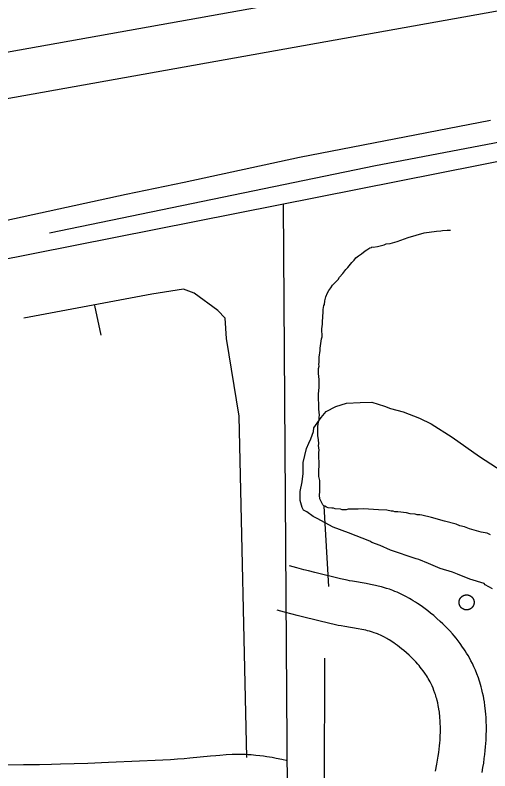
# Model space of a CAD drawing. Extents: x 3146026 to 3183936, y 897894 to 923344.
# Drawn here: x 3160988.1 to 3161297.9, y 910399.5 to 910892.8 of the extents above; entities that cross this region are included whole.
import ezdxf

# ---------------------------------------------------------------- set-up
doc = ezdxf.new("R2010")
doc.units = 0
for name, color, linetype in [('V-DOMW-TANK', 7, 'Continuous'), ('V-LEVE-TOET', 7, 'Continuous'), ('V-ROAD-CNTR', 7, 'Continuous'), ('V-SITE-VEGE', 7, 'Continuous'), ('V-SURV-LINE', 7, 'Continuous'), ('V-TOPO-SHOR', 7, 'Continuous')]:
    doc.layers.add(name, color=color, linetype=linetype)

msp = doc.modelspace()

# ---------------------------------------------------------------- linework, layer by layer
at = {"layer": 'V-DOMW-TANK'}
for points in [[(3161278.16, 910511.44), (3161278.2, 910511.52), (3161278.23, 910511.6), (3161278.27, 910511.67), (3161278.31, 910511.75), (3161278.35, 910511.82), (3161278.39, 910511.9), (3161278.43, 910511.97), (3161278.47, 910512.05), (3161278.52, 910512.12), (3161278.57, 910512.19), (3161278.61, 910512.26), (3161278.66, 910512.33), (3161278.71, 910512.4), (3161278.76, 910512.47), (3161278.82, 910512.54), (3161278.87, 910512.6), (3161278.93, 910512.67), (3161278.98, 910512.74), (3161279.04, 910512.8), (3161279.1, 910512.86), (3161279.16, 910512.92), (3161279.22, 910512.98), (3161279.28, 910513.04), (3161279.34, 910513.1), (3161279.41, 910513.16), (3161279.47, 910513.21), (3161279.54, 910513.27), (3161279.6, 910513.32), (3161279.67, 910513.38), (3161279.74, 910513.43), (3161279.81, 910513.48), (3161279.88, 910513.53), (3161279.95, 910513.58), (3161280.02, 910513.62), (3161280.1, 910513.67), (3161280.17, 910513.71), (3161280.24, 910513.75), (3161280.32, 910513.8), (3161280.39, 910513.84), (3161280.47, 910513.88), (3161280.55, 910513.91), (3161280.62, 910513.95), (3161280.7, 910513.98), (3161280.78, 910514.02), (3161280.86, 910514.05), (3161280.94, 910514.08), (3161281.02, 910514.11), (3161281.1, 910514.14), (3161281.18, 910514.16), (3161281.26, 910514.19), (3161281.35, 910514.21), (3161281.43, 910514.24), (3161281.51, 910514.26), (3161281.6, 910514.28), (3161281.68, 910514.29), (3161281.76, 910514.31), (3161281.85, 910514.32), (3161281.93, 910514.34), (3161282.02, 910514.35), (3161282.1, 910514.36), (3161282.19, 910514.37), (3161282.27, 910514.38), (3161282.36, 910514.38), (3161282.45, 910514.39), (3161282.53, 910514.39), (3161282.62, 910514.39), (3161282.7, 910514.39), (3161282.79, 910514.39), (3161282.88, 910514.39), (3161282.96, 910514.38), (3161283.04, 910514.38), (3161283.13, 910514.37), (3161283.22, 910514.36), (3161283.3, 910514.35), (3161283.39, 910514.34), (3161283.47, 910514.32), (3161283.55, 910514.31), (3161283.64, 910514.29), (3161283.72, 910514.28), (3161283.81, 910514.26), (3161283.89, 910514.24), (3161283.97, 910514.21), (3161284.05, 910514.19), (3161284.14, 910514.16), (3161284.22, 910514.14), (3161284.3, 910514.11), (3161284.38, 910514.08), (3161284.46, 910514.05), (3161284.54, 910514.02), (3161284.62, 910513.98), (3161284.7, 910513.95), (3161284.77, 910513.91), (3161284.85, 910513.88), (3161284.93, 910513.84), (3161285, 910513.8), (3161285.08, 910513.75), (3161285.15, 910513.71), (3161285.23, 910513.67), (3161285.3, 910513.62), (3161285.37, 910513.58)], [(3161281.51, 910504.71), (3161281.43, 910504.73), (3161281.35, 910504.75), (3161281.27, 910504.77), (3161281.19, 910504.8), (3161281.1, 910504.83), (3161281.02, 910504.85), (3161280.94, 910504.88), (3161280.86, 910504.91), (3161280.78, 910504.95), (3161280.7, 910504.98), (3161280.63, 910505.01), (3161280.55, 910505.05), (3161280.47, 910505.09), (3161280.39, 910505.13), (3161280.32, 910505.17), (3161280.24, 910505.21), (3161280.17, 910505.25), (3161280.1, 910505.3), (3161280.02, 910505.34), (3161279.95, 910505.39), (3161279.88, 910505.44), (3161279.81, 910505.49), (3161279.74, 910505.54), (3161279.67, 910505.59), (3161279.6, 910505.64), (3161279.54, 910505.69), (3161279.47, 910505.75), (3161279.41, 910505.8), (3161279.34, 910505.86), (3161279.28, 910505.92), (3161279.22, 910505.98), (3161279.16, 910506.04), (3161279.1, 910506.1), (3161279.04, 910506.17), (3161278.98, 910506.23), (3161278.93, 910506.29), (3161278.87, 910506.36), (3161278.82, 910506.43), (3161278.77, 910506.49), (3161278.72, 910506.56), (3161278.66, 910506.63), (3161278.61, 910506.7), (3161278.57, 910506.77), (3161278.52, 910506.84), (3161278.48, 910506.92), (3161278.43, 910506.99), (3161278.39, 910507.06), (3161278.35, 910507.14), (3161278.31, 910507.22), (3161278.27, 910507.29), (3161278.23, 910507.37), (3161278.2, 910507.45), (3161278.16, 910507.52), (3161278.13, 910507.6), (3161278.09, 910507.68), (3161278.06, 910507.76), (3161278.03, 910507.84), (3161278, 910507.92), (3161277.98, 910508.01), (3161277.95, 910508.09), (3161277.93, 910508.17), (3161277.91, 910508.25), (3161277.89, 910508.34), (3161277.87, 910508.42), (3161277.85, 910508.51), (3161277.83, 910508.59), (3161277.82, 910508.67), (3161277.8, 910508.76), (3161277.79, 910508.84), (3161277.78, 910508.93), (3161277.77, 910509.01), (3161277.77, 910509.1), (3161277.76, 910509.18), (3161277.76, 910509.27), (3161277.75, 910509.35), (3161277.75, 910509.44), (3161277.75, 910509.52), (3161277.75, 910509.61), (3161277.76, 910509.7), (3161277.76, 910509.78), (3161277.77, 910509.87), (3161277.77, 910509.95), (3161277.78, 910510.04), (3161277.79, 910510.12), (3161277.8, 910510.21), (3161277.82, 910510.29), (3161277.83, 910510.38), (3161277.85, 910510.46), (3161277.87, 910510.54), (3161277.89, 910510.63), (3161277.91, 910510.71), (3161277.93, 910510.79), (3161277.95, 910510.88), (3161277.98, 910510.96), (3161278, 910511.04), (3161278.03, 910511.12), (3161278.06, 910511.2), (3161278.09, 910511.28), (3161278.13, 910511.36), (3161278.16, 910511.44)], [(3161287.56, 910509.18), (3161287.55, 910509.1), (3161287.55, 910509.01), (3161287.54, 910508.93), (3161287.53, 910508.84), (3161287.52, 910508.76), (3161287.5, 910508.67), (3161287.49, 910508.59), (3161287.47, 910508.51), (3161287.45, 910508.42), (3161287.44, 910508.34), (3161287.41, 910508.25), (3161287.39, 910508.17), (3161287.37, 910508.09), (3161287.34, 910508.01), (3161287.32, 910507.92), (3161287.29, 910507.84), (3161287.26, 910507.76), (3161287.23, 910507.68), (3161287.2, 910507.6), (3161287.16, 910507.52), (3161287.13, 910507.45), (3161287.09, 910507.37), (3161287.05, 910507.29), (3161287.02, 910507.22), (3161286.97, 910507.14), (3161286.93, 910507.07), (3161286.89, 910506.99), (3161286.85, 910506.92), (3161286.8, 910506.85), (3161286.76, 910506.77), (3161286.71, 910506.7), (3161286.66, 910506.63), (3161286.61, 910506.56), (3161286.56, 910506.49), (3161286.5, 910506.43), (3161286.45, 910506.36), (3161286.4, 910506.29), (3161286.34, 910506.23), (3161286.28, 910506.17), (3161286.22, 910506.1), (3161286.16, 910506.04), (3161286.1, 910505.98), (3161286.04, 910505.92), (3161285.98, 910505.86), (3161285.91, 910505.8), (3161285.85, 910505.75), (3161285.78, 910505.69), (3161285.72, 910505.64), (3161285.65, 910505.59), (3161285.58, 910505.54), (3161285.51, 910505.49), (3161285.44, 910505.44), (3161285.37, 910505.39), (3161285.3, 910505.34), (3161285.23, 910505.3), (3161285.15, 910505.25), (3161285.08, 910505.21), (3161285, 910505.17), (3161284.93, 910505.13), (3161284.85, 910505.09), (3161284.78, 910505.05), (3161284.7, 910505.01), (3161284.62, 910504.98), (3161284.54, 910504.95), (3161284.46, 910504.91), (3161284.38, 910504.88), (3161284.3, 910504.85), (3161284.22, 910504.83), (3161284.14, 910504.8), (3161284.06, 910504.77), (3161283.97, 910504.75), (3161283.89, 910504.73), (3161283.81, 910504.71), (3161283.72, 910504.69), (3161283.64, 910504.67), (3161283.56, 910504.66), (3161283.47, 910504.64), (3161283.39, 910504.63), (3161283.3, 910504.61), (3161283.22, 910504.6), (3161283.13, 910504.6), (3161283.05, 910504.59), (3161282.96, 910504.58), (3161282.88, 910504.58), (3161282.79, 910504.57), (3161282.7, 910504.57), (3161282.62, 910504.57), (3161282.53, 910504.57), (3161282.45, 910504.58), (3161282.36, 910504.58), (3161282.28, 910504.59), (3161282.19, 910504.59), (3161282.1, 910504.6), (3161282.02, 910504.61), (3161281.93, 910504.63), (3161281.85, 910504.64), (3161281.77, 910504.66), (3161281.68, 910504.67), (3161281.6, 910504.69), (3161281.51, 910504.71)], [(3161285.37, 910513.58), (3161285.44, 910513.53), (3161285.51, 910513.48), (3161285.58, 910513.43), (3161285.65, 910513.38), (3161285.72, 910513.32), (3161285.78, 910513.27), (3161285.85, 910513.21), (3161285.91, 910513.16), (3161285.98, 910513.1), (3161286.04, 910513.04), (3161286.1, 910512.98), (3161286.16, 910512.92), (3161286.22, 910512.86), (3161286.28, 910512.8), (3161286.34, 910512.74), (3161286.4, 910512.67), (3161286.45, 910512.61), (3161286.5, 910512.54), (3161286.56, 910512.47), (3161286.61, 910512.4), (3161286.66, 910512.33), (3161286.71, 910512.26), (3161286.75, 910512.19), (3161286.8, 910512.12), (3161286.85, 910512.05), (3161286.89, 910511.98), (3161286.93, 910511.9), (3161286.97, 910511.83), (3161287.02, 910511.75), (3161287.05, 910511.67), (3161287.09, 910511.6), (3161287.13, 910511.52), (3161287.16, 910511.44), (3161287.2, 910511.36), (3161287.23, 910511.28), (3161287.26, 910511.2), (3161287.29, 910511.12), (3161287.32, 910511.04), (3161287.34, 910510.96), (3161287.37, 910510.88), (3161287.39, 910510.8), (3161287.41, 910510.71), (3161287.43, 910510.63), (3161287.45, 910510.55), (3161287.47, 910510.46), (3161287.49, 910510.38), (3161287.5, 910510.3), (3161287.52, 910510.21), (3161287.53, 910510.12), (3161287.54, 910510.04), (3161287.55, 910509.95), (3161287.55, 910509.87), (3161287.56, 910509.78), (3161287.56, 910509.7), (3161287.57, 910509.61), (3161287.57, 910509.53), (3161287.57, 910509.44), (3161287.57, 910509.35), (3161287.57, 910509.27), (3161287.56, 910509.18)]]:
    msp.add_lwpolyline(points, dxfattribs=at)
at = {"layer": 'V-LEVE-TOET'}
msp.add_lwpolyline([(3161298.22, 910824.08), (3161173.6, 910799.83), (3161098.37, 910783.55), (3161060.65, 910775.65), (3160965.45, 910755.05), (3160927.44, 910747.25), (3160854.24, 910731.63), (3160794.44, 910720.08), (3160744.98, 910708.21), (3160695.18, 910697.87), (3160670.65, 910693.37), (3160595.86, 910678.87), (3160544.99, 910669.93), (3160423.32, 910647.58), (3160389.26, 910641.61), (3160312.6, 910626.24), (3160293.9, 910622.24), (3160261.3, 910614.51), (3160253.19, 910612.59), (3160207.05, 910604.81), (3160178.9, 910599.27), (3160132.39, 910591.89), (3160086.16, 910582.95)], dxfattribs=at)
at = {"layer": 'V-ROAD-CNTR'}
for points in [[(3162638.17, 911023.36), (3161582.07, 910852.64), (3160471.1, 910632.13), (3159717.28, 910482.35)], [(3161163.05, 910769.47), (3161176.06, 908851.93), (3161185.7, 907303.95)], [(3161293.86, 910446.75), (3161293.59, 910448.19), (3161293.11, 910450.45), (3161292.57, 910452.72), (3161292.15, 910454.34), (3161291.72, 910455.87), (3161291.27, 910457.35), (3161290.81, 910458.78), (3161290.33, 910460.21), (3161289.39, 910462.76), (3161288.41, 910465.19), (3161287.43, 910467.43), (3161286.45, 910469.5), (3161285.48, 910471.42), (3161284.52, 910473.2), (3161283.59, 910474.84), (3161282.68, 910476.37), (3161281.8, 910477.77), (3161280.95, 910479.08), (3161280.1, 910480.35), (3161278.55, 910482.54), (3161277.09, 910484.47), (3161275.77, 910486.14), (3161274.59, 910487.58), (3161273.49, 910488.86), (3161271.62, 910490.93), (3161270.13, 910492.51), (3161268.96, 910493.71), (3161267.23, 910495.41), (3161265.43, 910497.1), (3161263.25, 910499.06), (3161261.19, 910500.86), (3161259.22, 910502.49), (3161257.35, 910503.99), (3161255.57, 910505.35), (3161253.88, 910506.59), (3161252.27, 910507.73), (3161250.74, 910508.76), (3161249.29, 910509.71), (3161247.91, 910510.57), (3161246.61, 910511.35), (3161245.31, 910512.1), (3161243.01, 910513.36), (3161240.9, 910514.43), (3161239.02, 910515.32), (3161237.35, 910516.06), (3161235.88, 910516.67), (3161234.51, 910517.21), (3161232.27, 910518.03), (3161230.49, 910518.62), (3161229.1, 910519.05), (3161227.1, 910519.62), (3161225.08, 910520.13), (3161223.22, 910520.56), (3161220.03, 910521.22), (3161217.23, 910521.74), (3161208.3, 910523.25), (3161206.23, 910523.62), (3161204.77, 910523.89), (3161202.59, 910524.34), (3161200.41, 910524.84), (3161183.62, 910528.94), (3161179.49, 910529.99), (3161176.44, 910530.78), (3161171.86, 910532.01), (3161167.23, 910533.32)], [(3161264.39, 910441.13), (3161264.18, 910442.27), (3161263.84, 910443.87), (3161263.46, 910445.45), (3161263.19, 910446.48), (3161262.91, 910447.5), (3161262.62, 910448.46), (3161262.32, 910449.38), (3161262.04, 910450.21), (3161261.39, 910451.97), (3161260.76, 910453.53), (3161260.13, 910454.98), (3161259.5, 910456.31), (3161258.87, 910457.55), (3161258.26, 910458.69), (3161257.65, 910459.76), (3161257.06, 910460.75), (3161256.48, 910461.68), (3161255.93, 910462.54), (3161255.42, 910463.29), (3161254.32, 910464.84), (3161253.34, 910466.14), (3161252.45, 910467.27), (3161251.64, 910468.25), (3161250.94, 910469.06), (3161249.55, 910470.62), (3161248.5, 910471.72), (3161247.72, 910472.52), (3161246.44, 910473.78), (3161245.11, 910475.03), (3161243.38, 910476.59), (3161241.76, 910477.99), (3161240.26, 910479.24), (3161238.86, 910480.36), (3161237.56, 910481.36), (3161236.34, 910482.25), (3161235.21, 910483.05), (3161234.16, 910483.77), (3161233.17, 910484.41), (3161232.24, 910484.99), (3161231.37, 910485.51), (3161230.61, 910485.95), (3161229.03, 910486.81), (3161227.7, 910487.49), (3161226.53, 910488.04), (3161225.5, 910488.49), (3161224.59, 910488.87), (3161223.86, 910489.16), (3161222.38, 910489.7), (3161221.32, 910490.06), (3161220.57, 910490.29), (3161219.32, 910490.64), (3161218.04, 910490.97), (3161216.83, 910491.25), (3161214.25, 910491.78), (3161211.99, 910492.2), (3161203.18, 910493.69), (3161200.83, 910494.11), (3161198.98, 910494.46), (3161196.21, 910495.02), (3161193.47, 910495.66), (3161176.39, 910499.83), (3161172.06, 910500.92), (3161168.78, 910501.77), (3161163.88, 910503.09), (3161159.06, 910504.46)], [(3161292.79, 910398.46), (3161293.34, 910401.63), (3161293.81, 910404.64), (3161294.22, 910407.5), (3161294.56, 910410.2), (3161294.84, 910412.75), (3161295.06, 910415.17), (3161295.24, 910417.44), (3161295.38, 910419.59), (3161295.47, 910421.61), (3161295.54, 910423.51), (3161295.58, 910425.35), (3161295.58, 910428.67), (3161295.5, 910431.64), (3161295.37, 910434.26), (3161295.2, 910436.55), (3161295.02, 910438.57), (3161294.83, 910440.33), (3161294.63, 910441.93), (3161294.24, 910444.57), (3161293.91, 910446.48)], [(3161262.4, 910399.22), (3161263.27, 910403.81), (3161263.74, 910406.54), (3161264.14, 910409.09), (3161264.48, 910411.47), (3161264.76, 910413.71), (3161264.99, 910415.79), (3161265.17, 910417.74), (3161265.32, 910419.56), (3161265.42, 910421.25), (3161265.5, 910422.84), (3161265.55, 910424.32), (3161265.58, 910425.65), (3161265.58, 910428.28), (3161265.52, 910430.51), (3161265.42, 910432.44), (3161265.3, 910434.11), (3161265.17, 910435.57), (3161265.03, 910436.84), (3161264.9, 910437.88), (3161264.61, 910439.86), (3161264.34, 910441.41)], [(3160979.42, 910403.54), (3160993.49, 910403.62), (3161004.02, 910403.75), (3161011.9, 910403.88), (3161017.79, 910404.01), (3161026.64, 910404.26), (3161035.49, 910404.58), (3161048.98, 910405.14), (3161069.27, 910406.02), (3161079.39, 910406.49), (3161089.48, 910406.98), (3161091.86, 910407.11), (3161094.05, 910407.26), (3161098.3, 910407.59), (3161102.02, 910407.93), (3161115.54, 910409.26), (3161119.03, 910409.58), (3161121.7, 910409.81), (3161125.7, 910410.1), (3161129.8, 910410.34), (3161132.19, 910410.43), (3161134.45, 910410.45), (3161136.56, 910410.42), (3161138.51, 910410.35), (3161140.22, 910410.26)], [(3161140.45, 910410.25), (3161142.07, 910410.14), (3161145.15, 910409.86), (3161147.86, 910409.55), (3161150.21, 910409.24), (3161152.28, 910408.93), (3161155.73, 910408.36), (3161158.35, 910407.88), (3161162.16, 910407.14), (3161165.86, 910406.37)]]:
    msp.add_lwpolyline(points, dxfattribs=at)
at = {"layer": 'V-SITE-VEGE'}
msp.add_lwpolyline([(3161299.49, 910518.41), (3161294.86, 910520.9), (3161294.02, 910521.74), (3161284.77, 910524.63), (3161276.78, 910527.94), (3161273.42, 910529.18), (3161265.43, 910531.65), (3161257.86, 910534.97), (3161251.55, 910537.45), (3161249.87, 910537.86), (3161233.06, 910543.64), (3161226.33, 910546.54), (3161220.86, 910548.61), (3161219.6, 910549.44), (3161205.72, 910554.82), (3161195.63, 910558.53), (3161185.11, 910564.35), (3161182.59, 910565.59), (3161178.38, 910568.51), (3161176.27, 910569.76), (3161175.42, 910571.43), (3161174.14, 910576.04), (3161174.11, 910581.91), (3161175.33, 910588.21), (3161176.14, 910593.67), (3161176.1, 910600.8), (3161178.14, 910610.04), (3161179.8, 910613.41), (3161181.05, 910616.35), (3161182.7, 910620.98), (3161183.1, 910623.5), (3161187.68, 910630.24), (3161191.02, 910634.03), (3161197.29, 910637.42), (3161204.41, 910639.56), (3161213.22, 910640.03), (3161220.77, 910640.07), (3161229.18, 910637.6), (3161232.96, 910635.94), (3161241.37, 910633.89), (3161251.88, 910629.75), (3161259.45, 910626.02), (3161273.35, 910617.29), (3161291.04, 910604.8), (3161305.78, 910595.23)], dxfattribs=at)
at = {"layer": 'V-SURV-LINE'}
for points in [[(3160811.98, 910838.12), (3162610.99, 911160.12)], [(3162616.28, 911130.58), (3160817.26, 910808.59)]]:
    msp.add_lwpolyline(points, dxfattribs=at)
at = {"layer": 'V-TOPO-SHOR'}
for p, q in [((3161039.82, 910703.34), (3161044.12, 910683.97)), ((3161192.69, 910519.95), (3161189.69, 910572.34)), ((3161189.59, 910310.57), (3161190.25, 910473.07))]:
    msp.add_line(p, q, dxfattribs=at)
for points in [[(3161010.57, 910750.77), (3161223.19, 910794.63), (3161435.73, 910835.09), (3161600.24, 910864.87), (3161960.98, 910931.26), (3162040.61, 910943.67), (3162294.09, 910984.75)], [(3161187.21, 910675.51), (3161188.03, 910681.42), (3161188.44, 910682.9), (3161188.2, 910687.97), (3161188.61, 910691.13), (3161188.78, 910697.46), (3161188.99, 910697.89), (3161188.98, 910699.58), (3161189.18, 910700.63), (3161189.59, 910703.17), (3161190.01, 910704.01), (3161190.21, 910706.34), (3161190.83, 910708.87), (3161191.87, 910711.62), (3161192.7, 910713.1), (3161194.17, 910714.8), (3161195.22, 910716.49), (3161197.32, 910718.62), (3161198.78, 910720.31), (3161199.83, 910721.79), (3161201.93, 910724.13), (3161203.81, 910726.67), (3161205.28, 910728.16), (3161207.8, 910731.33), (3161209.26, 910732.82), (3161210.31, 910734.3), (3161212.2, 910735.79), (3161214.09, 910737.07), (3161216.4, 910738.98), (3161217.67, 910739.62), (3161219.56, 910740.9), (3161220.61, 910741.11), (3161220.82, 910741.54), (3161221.67, 910741.33), (3161224.62, 910741.77), (3161228.83, 910742.85), (3161230.1, 910743.49), (3161232.84, 910743.71), (3161237.47, 910745), (3161244.63, 910747.58), (3161254.95, 910750.8), (3161262.97, 910751.9), (3161265.92, 910751.92), (3161266.98, 910752.13), (3161269.93, 910752.36), (3161272.25, 910752.37)], [(3161139.19, 910408.2), (3161134.22, 910631.04), (3161125.92, 910681.81), (3161125.07, 910695.08), (3161120.38, 910700.02), (3161105.03, 910711.25), (3161097.87, 910713.85), (3161077.33, 910710.78), (3160993.85, 910694.92)], [(3161298.26, 910553.53), (3161296.14, 910554.57), (3161292.13, 910555.39), (3161284.52, 910557.46), (3161281.35, 910558.71), (3161278.18, 910559.54), (3161275.85, 910560.58), (3161268.24, 910562.44), (3161259.79, 910564.92), (3161253.45, 910566.36), (3161252.18, 910566.57), (3161250.49, 910566.56), (3161249.02, 910566.97), (3161245.85, 910567.37), (3161243.52, 910567.99), (3161237.82, 910568.6), (3161235.92, 910568.59), (3161234.65, 910569), (3161233.39, 910568.99), (3161230.64, 910569.61), (3161225.15, 910570), (3161215.44, 910570.58), (3161211.86, 910570.35), (3161205.31, 910570.31), (3161204.05, 910569.88), (3161201.52, 910569.87), (3161200.46, 910570.29), (3161196.88, 910570.48), (3161195.82, 910570.89), (3161194.76, 910570.89), (3161192.44, 910571.3), (3161191.17, 910571.71), (3161190.11, 910572.34), (3161189.69, 910572.34), (3161188.84, 910573.18), (3161188.2, 910574.44), (3161186.92, 910577.18), (3161186.69, 910579.5), (3161186.89, 910581.82), (3161186.85, 910588.99), (3161186.21, 910591.73), (3161186.18, 910596.58), (3161186.38, 910597.85), (3161186.33, 910607.35), (3161186.53, 910608.83), (3161186.09, 910611.99), (3161186.3, 910613.04), (3161186.07, 910615.79), (3161185.64, 910618.1), (3161185.6, 910624.02), (3161185.8, 910626.12), (3161186.42, 910628.66), (3161186.41, 910630.35), (3161186.61, 910631.62), (3161186.17, 910635.62), (3161186.12, 910645.54), (3161186.51, 910649.76), (3161186.49, 910655.04), (3161186.04, 910658.84), (3161186.02, 910662.21), (3161186.44, 910663.69), (3161186.22, 910664.95), (3161186.42, 910666.01), (3161186.4, 910669.6), (3161187.22, 910673.82), (3161187.21, 910675.51)]]:
    msp.add_lwpolyline(points, dxfattribs=at)

doc.saveas('drawing.dxf')
